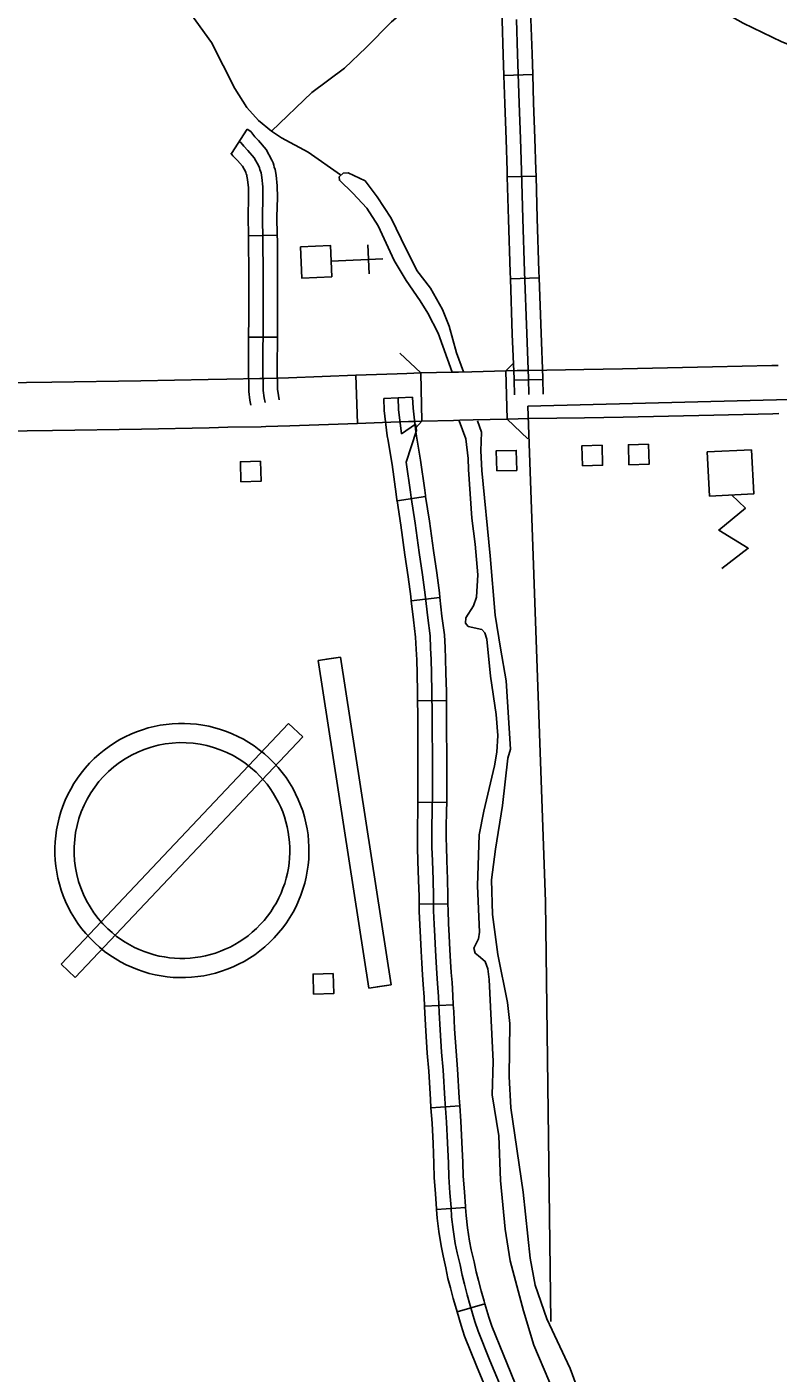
# Model space of a CAD drawing. Extents: x -19 to 366, y -4 to 359.
# Drawn here: x 167.913 to 168.652, y 176.108 to 177.432 of the extents above; entities that cross this region are included whole.
import ezdxf

# ---------------------------------------------------------------- set-up
doc = ezdxf.new("R2010")
doc.units = 0
for name, color, linetype in [('Level 10', 7, 'Continuous'), ('Level 32', 7, 'Continuous'), ('Level 35', 7, 'Continuous'), ('Level 37', 7, 'Continuous'), ('Level 5', 7, 'Continuous'), ('Level 56', 7, 'Continuous'), ('Level 57', 7, 'Continuous'), ('Level 60', 7, 'Continuous')]:
    doc.layers.add(name, color=color, linetype=linetype)

msp = doc.modelspace()

# ---------------------------------------------------------------- linework, layer by layer
at = {"layer": 'Level 10'}
for p, q in [((168.652, 177.0987), (168.6519, 177.0987)), ((168.1094, 177.0853), (168.1094, 177.0853)), ((168.1464, 177.0861), (168.1465, 177.0861)), ((168.2381, 177.0418), (168.2363, 177.0891)), ((168.2381, 177.0418), (168.2363, 177.0891)), ((168.2771, 177.0907), (168.2771, 177.0907)), ((168.3003, 177.0914), (168.3015, 177.044)), ((168.3507, 177.0926), (168.3507, 177.0926)), ((168.3841, 177.0934), (168.3852, 177.0461)), ((168.3841, 177.0934), (168.3852, 177.0461)), ((168.3518, 177.0453), (168.3518, 177.0453))]:
    msp.add_line(p, q, dxfattribs=at)
for points in [[(168.6519, 177.0987), (168.6459, 177.0986), (168.5875, 177.0973), (168.4987, 177.0955), (168.4607, 177.0948), (168.4063, 177.0939)], [(168.6519, 177.0987), (168.6459, 177.0986), (168.5875, 177.0973), (168.4987, 177.0955), (168.4607, 177.0948), (168.4063, 177.0939)], [(168.1094, 177.0853), (168.0912, 177.085), (168.0247, 177.0836), (167.9373, 177.0824), (167.8621, 177.0813), (167.8365, 177.081), (167.7964, 177.0805), (167.7511, 177.0803)], [(168.1464, 177.0861), (168.1421, 177.0859), (168.1094, 177.0853)], [(168.2363, 177.0891), (168.1701, 177.0866), (168.1465, 177.0861)], [(168.2363, 177.0891), (168.2771, 177.0907)], [(168.2771, 177.0907), (168.2867, 177.091), (168.2934, 177.0912), (168.3003, 177.0914)], [(168.3003, 177.0914), (168.3312, 177.0921), (168.3374, 177.0923), (168.3507, 177.0926)], [(168.3507, 177.0926), (168.3841, 177.0934)], [(168.4062, 177.0939), (168.3951, 177.0937), (168.3841, 177.0934)], [(168.4062, 177.0939), (168.3951, 177.0937), (168.3841, 177.0934)], [(168.3015, 177.044), (168.3325, 177.0448), (168.3387, 177.045), (168.3518, 177.0453)], [(168.3518, 177.0453), (168.3852, 177.0461)], [(168.3852, 177.0461), (168.3961, 177.0464), (168.4071, 177.0466)], [(168.3852, 177.0461), (168.3961, 177.0464), (168.4071, 177.0466)], [(168.407, 177.0466), (168.4615, 177.0474), (168.4996, 177.0481), (168.5886, 177.0499), (168.6469, 177.0513), (168.6528, 177.0514)], [(168.407, 177.0466), (168.4615, 177.0474), (168.4996, 177.0481), (168.5886, 177.0499), (168.6469, 177.0513), (168.6528, 177.0514)], [(167.7513, 177.033), (167.7968, 177.0332), (167.8371, 177.0336), (167.8627, 177.0339), (167.938, 177.035), (168.0255, 177.0362), (168.0921, 177.0376), (168.1103, 177.038)], [(168.1103, 177.038), (168.1432, 177.0386), (168.1478, 177.0387)], [(168.1477, 177.0387), (168.1715, 177.0393), (168.2381, 177.0418)], [(168.2789, 177.0434), (168.2381, 177.0418)], [(168.3015, 177.044), (168.2945, 177.0438), (168.2881, 177.0437), (168.2789, 177.0434)]]:
    msp.add_lwpolyline(points, dxfattribs=at)
at = {"layer": 'Level 32'}
for p, q in [((168.3821, 177.384), (168.4105, 177.385)), ((168.114, 177.3073), (168.1295, 177.3311)), ((168.3854, 177.2842), (168.4138, 177.2849)), ((168.1307, 177.2264), (168.1591, 177.2268)), ((168.3885, 177.1841), (168.4169, 177.1851)), ((168.1309, 177.1267), (168.1593, 177.1265)), ((168.3921, 177.0843), (168.4205, 177.085)), ((168.2638, 177.0664), (168.2922, 177.0677)), ((168.277, 176.9658), (168.305, 176.9701)), ((168.291, 176.8674), (168.3192, 176.8705)), ((168.2971, 176.7691), (168.3256, 176.7694)), ((168.2974, 176.6694), (168.3258, 176.6691)), ((168.2987, 176.5691), (168.3271, 176.5694)), ((168.304, 176.4687), (168.3323, 176.4701)), ((168.3103, 176.3687), (168.3387, 176.3706)), ((168.3159, 176.2688), (168.3443, 176.2708)), ((168.3361, 176.168), (168.3634, 176.176))]:
    msp.add_line(p, q, dxfattribs=at)
for points in [[(168.3782, 177.4839), (168.3789, 177.4665), (168.3803, 177.4384), (168.3814, 177.4043), (168.3821, 177.384)], [(168.4066, 177.485), (168.4073, 177.4677), (168.4087, 177.4395), (168.4098, 177.4052), (168.4105, 177.385)], [(168.3945, 177.4389), (168.3956, 177.4048), (168.3972, 177.3567), (168.3984, 177.3215), (168.3995, 177.2906), (168.4007, 177.2429), (168.4024, 177.1911), (168.4046, 177.1301), (168.4063, 177.086), (168.4067, 177.0702)], [(168.3821, 177.384), (168.383, 177.3563), (168.3842, 177.321), (168.3853, 177.2902), (168.3854, 177.2842)], [(168.4105, 177.385), (168.4114, 177.3572), (168.4126, 177.322), (168.4137, 177.2911), (168.4138, 177.2849)], [(168.1295, 177.3311), (168.133, 177.3288), (168.1369, 177.3236), (168.1406, 177.3199), (168.1482, 177.3113), (168.1539, 177.3007), (168.1549, 177.2979), (168.1556, 177.2959), (168.1562, 177.2939), (168.1569, 177.2914), (168.158, 177.2859), (168.1591, 177.2753), (168.1592, 177.2639), (168.1588, 177.2451), (168.1591, 177.2268)], [(168.1217, 177.3192), (168.1231, 177.3182), (168.1261, 177.3143), (168.1302, 177.3101), (168.1365, 177.3031), (168.1409, 177.2948), (168.1415, 177.2932), (168.1421, 177.2915), (168.1426, 177.2899), (168.1431, 177.2882), (168.1439, 177.2838), (168.1449, 177.2745), (168.145, 177.264), (168.1446, 177.2452), (168.145, 177.2212), (168.1452, 177.1903), (168.1452, 177.146), (168.1449, 177.097), (168.1452, 177.0743), (168.1463, 177.0669), (168.1471, 177.0624)], [(168.1133, 177.3077), (168.1153, 177.305), (168.1199, 177.3004), (168.1248, 177.2949), (168.128, 177.2889), (168.1282, 177.2884), (168.1286, 177.2872), (168.129, 177.2858), (168.1292, 177.2849), (168.1299, 177.2817), (168.1307, 177.2736), (168.1308, 177.2642), (168.1304, 177.2452), (168.1307, 177.2264)], [(168.3854, 177.2842), (168.3865, 177.2424), (168.3882, 177.1907), (168.3885, 177.1841)], [(168.4138, 177.2849), (168.4149, 177.2433), (168.4166, 177.1916), (168.4169, 177.1851)], [(168.1307, 177.2264), (168.1308, 177.2211), (168.131, 177.1902), (168.131, 177.1461), (168.1309, 177.1267)], [(168.1591, 177.2268), (168.1592, 177.2214), (168.1594, 177.1903), (168.1594, 177.146), (168.1593, 177.1265)], [(168.3885, 177.1841), (168.3904, 177.1296), (168.3921, 177.0856), (168.3921, 177.0843)], [(168.4169, 177.1851), (168.4188, 177.1306), (168.4205, 177.0865), (168.4205, 177.085)], [(168.1309, 177.1267), (168.1307, 177.0969), (168.131, 177.0732), (168.1322, 177.0646), (168.1331, 177.0598)], [(168.1593, 177.1265), (168.1591, 177.097), (168.1594, 177.0754), (168.1603, 177.0691), (168.161, 177.065)], [(168.3921, 177.0843), (168.3925, 177.0699)], [(168.4205, 177.085), (168.4209, 177.0706)], [(168.2638, 177.0664), (168.2644, 177.0544), (168.2674, 177.0297), (168.2681, 177.0251), (168.2691, 177.0188), (168.272, 177.0015), (168.2761, 176.9723), (168.2768, 176.9667), (168.277, 176.9658)], [(168.278, 177.067), (168.2785, 177.0556), (168.2815, 177.0316), (168.2952, 177.041), (168.2962, 177.0348), (168.2861, 177.0036), (168.2901, 176.9742), (168.2909, 176.9688), (168.2947, 176.9438), (168.2987, 176.9148), (168.302, 176.893), (168.3046, 176.8734), (168.3071, 176.8505), (168.3094, 176.8328), (168.31, 176.8207), (168.3106, 176.8097), (168.3108, 176.7961), (168.3113, 176.7776), (168.3115, 176.7557), (168.3115, 176.7364), (168.3117, 176.7187), (168.3117, 176.6992), (168.3117, 176.6789), (168.3115, 176.6611), (168.3112, 176.6445), (168.3112, 176.6339), (168.3113, 176.625), (168.3117, 176.6117), (168.3124, 176.593), (168.3128, 176.5768), (168.313, 176.5624), (168.3134, 176.5494), (168.3142, 176.5372), (168.3148, 176.5235), (168.3154, 176.5119), (168.3161, 176.5007), (168.3169, 176.4909), (168.3177, 176.4783), (168.3185, 176.4626), (168.3194, 176.4455), (168.3208, 176.4235), (168.3224, 176.4059), (168.324, 176.3777), (168.3255, 176.3546), (168.3267, 176.3344), (168.3275, 176.3145), (168.3278, 176.301), (168.329, 176.2852), (168.3301, 176.2706), (168.3307, 176.2615), (168.3321, 176.249), (168.3343, 176.2354), (168.336, 176.2261), (168.339, 176.2143), (168.3409, 176.2042), (168.3433, 176.1953), (168.3459, 176.185), (168.349, 176.1745), (168.3536, 176.1588), (168.3568, 176.149), (168.3684, 176.1204), (168.3837, 176.0835)], [(168.2922, 177.0677), (168.2927, 177.0568), (168.2956, 177.0334), (168.2962, 177.0293), (168.2971, 177.0233), (168.3001, 177.0058), (168.3042, 176.9762), (168.3049, 176.9708), (168.305, 176.9701)], [(168.277, 176.9658), (168.2807, 176.9417), (168.2847, 176.9127), (168.288, 176.8911), (168.2905, 176.8717), (168.291, 176.8674)], [(168.305, 176.9701), (168.3088, 176.9458), (168.3128, 176.9168), (168.3161, 176.895), (168.3187, 176.8751), (168.3192, 176.8705)], [(168.291, 176.8674), (168.293, 176.8488), (168.2952, 176.8315), (168.2958, 176.8199), (168.2964, 176.8092), (168.2966, 176.7958), (168.2971, 176.7773), (168.2971, 176.7691)], [(168.3192, 176.8705), (168.3212, 176.8522), (168.3235, 176.834), (168.3242, 176.8214), (168.3248, 176.8102), (168.325, 176.7964), (168.3255, 176.7778), (168.3256, 176.7694)], [(168.2971, 176.7691), (168.2973, 176.7556), (168.2973, 176.7364), (168.2975, 176.7187), (168.2975, 176.6992), (168.2975, 176.679), (168.2974, 176.6694)], [(168.3256, 176.7694), (168.3257, 176.7558), (168.3257, 176.7365), (168.3259, 176.7188), (168.3259, 176.6992), (168.3259, 176.6788), (168.3258, 176.6691)], [(168.2974, 176.6694), (168.2973, 176.6613), (168.297, 176.6446), (168.297, 176.6338), (168.2971, 176.6247), (168.2975, 176.6112), (168.2982, 176.5926), (168.2986, 176.5765), (168.2987, 176.5691)], [(168.3258, 176.6691), (168.3257, 176.6609), (168.3254, 176.6444), (168.3254, 176.634), (168.3255, 176.6253), (168.3259, 176.6121), (168.3266, 176.5935), (168.327, 176.5771), (168.3271, 176.5694)], [(168.2987, 176.5691), (168.2988, 176.5621), (168.2993, 176.5487), (168.3001, 176.5364), (168.3006, 176.5229), (168.3012, 176.5111), (168.302, 176.4997), (168.3027, 176.4899), (168.3035, 176.4775), (168.304, 176.4687)], [(168.3271, 176.5694), (168.3272, 176.5627), (168.3276, 176.5501), (168.3284, 176.5379), (168.329, 176.5242), (168.3295, 176.5128), (168.3303, 176.5018), (168.3311, 176.4919), (168.3319, 176.4791), (168.3323, 176.4701)], [(168.304, 176.4687), (168.3043, 176.4619), (168.3052, 176.4446), (168.3067, 176.4224), (168.3082, 176.4049), (168.3098, 176.3768), (168.3103, 176.3687)], [(168.3323, 176.4701), (168.3327, 176.4634), (168.3336, 176.4463), (168.335, 176.4246), (168.3365, 176.4069), (168.3381, 176.3786), (168.3387, 176.3706)], [(168.3387, 176.3706), (168.3397, 176.3555), (168.3408, 176.3351), (168.3417, 176.3149), (168.342, 176.3017), (168.3432, 176.2863), (168.3442, 176.2716), (168.3443, 176.2708)], [(168.3103, 176.3687), (168.3114, 176.3538), (168.3125, 176.3337), (168.3133, 176.314), (168.3136, 176.3003), (168.3148, 176.2841), (168.3159, 176.2695), (168.3159, 176.2688)], [(168.3159, 176.2688), (168.3166, 176.2602), (168.318, 176.2471), (168.3203, 176.2329), (168.3222, 176.2231), (168.3251, 176.2113), (168.327, 176.201), (168.3295, 176.1917), (168.3322, 176.1812), (168.3354, 176.1705), (168.3361, 176.168)], [(168.3443, 176.2708), (168.3449, 176.2628), (168.3462, 176.2508), (168.3482, 176.2378), (168.3499, 176.2292), (168.3529, 176.2173), (168.3547, 176.2074), (168.357, 176.1989), (168.3596, 176.1887), (168.3626, 176.1785), (168.3634, 176.176)], [(168.3634, 176.176), (168.3672, 176.163), (168.3701, 176.1539), (168.3816, 176.1258), (168.3968, 176.0889), (168.3988, 176.0842)], [(168.3361, 176.168), (168.34, 176.1546), (168.3434, 176.1441), (168.3553, 176.115), (168.3705, 176.078), (168.3725, 176.0733)]]:
    msp.add_lwpolyline(points, dxfattribs=at)
at = {"layer": 'Level 35'}
for points in [[(168.1535, 177.3292), (168.1931, 177.3673), (168.2254, 177.3913), (168.2466, 177.4115), (168.2714, 177.4368), (168.2944, 177.456), (168.3239, 177.4781), (168.3345, 177.4835), (168.3555, 177.4909), (168.3745, 177.4919)], [(168.4102, 177.4893), (168.4474, 177.4857), (168.4868, 177.4827), (168.5155, 177.4783), (168.5384, 177.4724), (168.5646, 177.463), (168.5891, 177.4516), (168.6177, 177.4353), (168.6557, 177.4169), (168.6666, 177.4128), (168.6792, 177.4097), (168.6903, 177.4091), (168.7393, 177.4116), (168.9792, 177.4458), (169.0347, 177.4565), (169.0603, 177.4601), (169.0843, 177.4611), (169.1449, 177.4602), (169.1935, 177.4623), (169.2812, 177.4706), (169.3126, 177.4721), (169.3782, 177.473)], [(168.2213, 177.2862), (168.1896, 177.3084), (168.1633, 177.3225), (168.1535, 177.3292), (168.1407, 177.3397), (168.1292, 177.3524), (168.1172, 177.3711), (168.0945, 177.4165), (168.0619, 177.4616)], [(168.281, 177.2233), (168.2711, 177.2438), (168.2574, 177.2647), (168.2455, 177.2803), (168.2288, 177.2881), (168.2239, 177.2878), (168.2201, 177.2844), (168.2203, 177.281), (168.2334, 177.2681), (168.2472, 177.2535), (168.2585, 177.236), (168.2741, 177.202), (168.2861, 177.1823), (168.2996, 177.1623), (168.3071, 177.1501), (168.3174, 177.1304), (168.3313, 177.0921)], [(168.3423, 177.0924), (168.3356, 177.1112), (168.3282, 177.1376), (168.3218, 177.1538), (168.3098, 177.1748), (168.2964, 177.1923), (168.281, 177.2233)], [(168.3582, 176.5414), (168.356, 176.5871), (168.3578, 176.6372), (168.3625, 176.6604), (168.373, 176.7051), (168.3753, 176.7186), (168.376, 176.7348), (168.3745, 176.7556), (168.3689, 176.7931), (168.3652, 176.8298), (168.3634, 176.836), (168.3604, 176.839), (168.3471, 176.842), (168.3442, 176.8454), (168.3448, 176.8505), (168.3522, 176.8625), (168.3552, 176.8711), (168.3563, 176.8929), (168.3538, 176.9232), (168.3504, 176.9487), (168.3474, 176.9965), (168.3469, 177.0073), (168.3448, 177.0268), (168.3382, 177.0442)], [(168.3562, 177.0442), (168.36, 177.0331), (168.3594, 177.0149), (168.3604, 176.9956), (168.3687, 176.9115), (168.3735, 176.8534), (168.3787, 176.8207), (168.3845, 176.7888), (168.3886, 176.7216), (168.386, 176.7125), (168.3807, 176.6662), (168.3737, 176.623), (168.3698, 176.5929), (168.3708, 176.5588), (168.3762, 176.5197), (168.3855, 176.4722), (168.3881, 176.4518), (168.3873, 176.3995), (168.3889, 176.3688), (168.401, 176.2857), (168.4079, 176.2209), (168.413, 176.1945), (168.4245, 176.1612), (168.4474, 176.1124), (168.4772, 176.0311)], [(168.4411, 176.0659), (168.4117, 176.1353), (168.4015, 176.1691), (168.3883, 176.2184), (168.3833, 176.2494), (168.3789, 176.2974), (168.377, 176.3412), (168.3706, 176.3814), (168.3714, 176.4142), (168.3676, 176.495), (168.3662, 176.5054), (168.3637, 176.5128), (168.3571, 176.5183), (168.3539, 176.5208), (168.3524, 176.5259), (168.3572, 176.535), (168.3582, 176.5414)]]:
    msp.add_lwpolyline(points, dxfattribs=at)
at = {"layer": 'Level 37'}
for points in [[(168.2797, 177.1109), (168.3003, 177.0914)], [(168.3841, 177.0934), (168.3915, 177.1012)], [(168.4058, 177.0265), (168.3852, 177.0461)], [(168.3015, 177.044), (168.295, 177.0372)]]:
    msp.add_lwpolyline(points, dxfattribs=at)
at = {"layer": 'Level 5'}
for points in [[(168.4056, 177.0589), (168.9333, 177.0722), (169.0662, 177.0739)], [(168.4056, 177.0589), (168.4229, 176.5714), (168.4284, 176.1588)]]:
    msp.add_lwpolyline(points, dxfattribs=at)
at = {"layer": 'Level 56'}
for points in [[(168.4595, 177.0002), (168.4589, 177.0199), (168.4787, 177.0204), (168.4792, 177.0007)], [(168.5051, 177.0012), (168.5046, 177.0209), (168.5243, 177.0214), (168.5249, 177.0017)], [(168.1233, 176.9844), (168.1228, 177.0041), (168.1425, 177.0046), (168.1431, 176.9849)], [(168.3751, 176.9951), (168.3745, 177.0148), (168.3943, 177.0153), (168.3948, 176.9956)], [(168.1949, 176.4806), (168.1944, 176.5003), (168.2141, 176.5008), (168.2147, 176.4811)]]:
    msp.add_lwpolyline(points, close=True, dxfattribs=at)
at = {"layer": 'Level 57'}
for p, q in [((168.2482, 177.2173), (168.2494, 177.1889)), ((168.263, 177.2037), (168.212, 177.2014)), ((168.1703, 176.7467), (167.9465, 176.51)), ((168.1841, 176.7337), (168.1703, 176.7467)), ((167.9603, 176.497), (168.1841, 176.7337)), ((167.9465, 176.51), (167.9603, 176.497))]:
    msp.add_line(p, q, dxfattribs=at)
for points in [[(168.1818, 177.2154), (168.2114, 177.2168), (168.2127, 177.1861), (168.1832, 177.1848)], [(168.6257, 177.0159), (168.6279, 176.9725), (168.5845, 176.9704), (168.5823, 177.0138)]]:
    msp.add_lwpolyline(points, close=True, dxfattribs=at)
for points in [[(168.6062, 176.9715), (168.6198, 176.9586), (168.5936, 176.9369), (168.6225, 176.9191), (168.5967, 176.899)], [(168.1994, 176.8086), (168.2213, 176.812)], [(168.1994, 176.8086), (168.2493, 176.4864)], [(168.2075, 176.8099), (168.2213, 176.812)], [(168.2213, 176.812), (168.2712, 176.4898)], [(168.2493, 176.4864), (168.2712, 176.4898)], [(168.2574, 176.4876), (168.2712, 176.4898)]]:
    msp.add_lwpolyline(points, dxfattribs=at)
for radius, start, end in [(0.125, 46.6061, 226.6061), (0.1061, 46.6061, 226.6062), (0.125, 226.6061, 46.6061), (0.1061, 226.6062, 46.6061)]:
    msp.add_arc((168.0653, 176.6218), radius, start, end, dxfattribs=at)
at = {"layer": 'Level 60'}
for points in [[(176.1271, 2.4436), (175.8876, 11.0613), (175.6472, 19.6792), (175.4061, 28.2972), (175.164, 36.9153), (174.9212, 45.5335), (174.6775, 54.1519), (174.433, 62.7704), (174.1876, 71.389), (173.9414, 80.0077), (173.6944, 88.6266), (173.4466, 97.2456), (173.1979, 105.8647), (172.9484, 114.484), (172.6981, 123.1034), (172.447, 131.7229), (172.195, 140.3425), (171.9422, 148.9623), (171.6886, 157.5822), (171.4342, 166.2022), (171.179, 174.8224), (170.9229, 183.4427), (170.666, 192.0631), (170.4084, 200.6837), (170.1499, 209.3044), (169.8906, 217.9252), (169.6305, 226.5461), (169.3695, 235.1672), (169.1078, 243.7884), (168.8453, 252.4098), (168.5819, 261.0312), (168.3178, 269.6528), (168.0528, 278.2746), (167.7871, 286.8964), (167.5205, 295.5185), (167.2532, 304.1406), (166.985, 312.7629), (166.7161, 321.3853), (166.4463, 330.0078), (166.1758, 338.6305), (165.9044, 347.2533)], [(168.7902, 2.2442), (168.5607, 10.8615), (168.3304, 19.479), (168.0993, 28.0965), (167.8673, 36.7142), (167.6346, 45.3321), (167.4011, 53.95), (167.1668, 62.5681), (166.9316, 71.1863), (166.6957, 79.8047), (166.459, 88.4232), (166.2215, 97.0418), (165.9832, 105.6605), (165.7441, 114.2794), (165.5043, 122.8984), (165.2636, 131.5176), (165.0221, 140.1368), (164.7799, 148.7563), (164.5369, 157.3758), (164.2931, 165.9955), (164.0485, 174.6153), (163.8031, 183.2352), (163.5569, 191.8553), (163.31, 200.4755), (163.0623, 209.0959), (162.8138, 217.7164), (162.5645, 226.337), (162.3145, 234.9577), (162.0637, 243.5786), (161.8121, 252.1997), (161.5597, 260.8208), (161.3066, 269.4421), (161.0527, 278.0636), (160.798, 286.6851), (160.5426, 295.3068), (160.2864, 303.9287), (160.0294, 312.5507), (159.7717, 321.1728), (159.5132, 329.7951), (159.2539, 338.4175), (158.9939, 347.04)], [(0, 172.2839), (7.1335, 172.2883), (14.267, 172.3015), (21.4005, 172.3236), (28.5339, 172.3544), (35.6673, 172.3941), (42.8006, 172.4426), (49.9339, 172.4999), (57.0671, 172.566), (64.2002, 172.6409), (71.3332, 172.7246), (78.4661, 172.8172), (85.5989, 172.9186), (92.7315, 173.0287), (99.8641, 173.1477), (106.9964, 173.2755), (114.1286, 173.4122), (121.2606, 173.5576), (128.3925, 173.7119), (135.5241, 173.8749), (142.6555, 174.0468), (149.7867, 174.2275), (156.9177, 174.417), (164.0485, 174.6153), (171.179, 174.8224), (178.3092, 175.0383), (185.4392, 175.2631), (192.5688, 175.4966), (199.6982, 175.739), (206.8273, 175.9902), (213.9561, 176.2502), (221.0845, 176.5189), (228.2126, 176.7965), (235.3404, 177.083), (242.4677, 177.3782), (249.5948, 177.6822), (256.7214, 177.995), (263.8476, 178.3167), (270.9735, 178.6471), (278.0989, 178.9863), (285.2239, 179.3344), (292.3485, 179.6912), (299.4726, 180.0569), (306.5963, 180.4314), (313.7195, 180.8146), (320.8422, 181.2067), (327.9644, 181.6076), (335.0862, 182.0172), (342.2074, 182.4357)]]:
    msp.add_spline(points, degree=3, dxfattribs=at)

doc.saveas('drawing.dxf')
